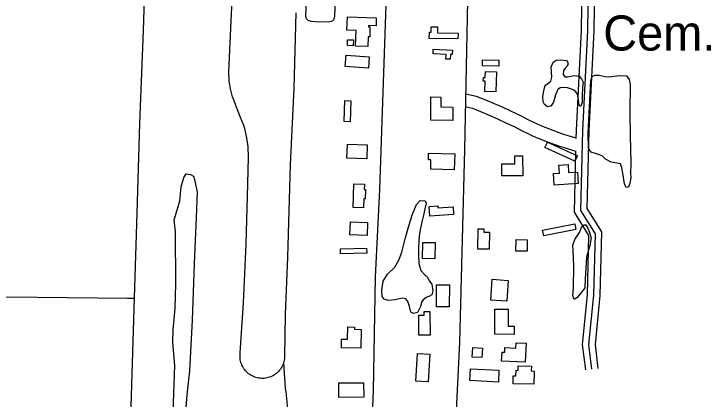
# Model space of a CAD drawing. Extents: x 3508733 to 3546731, y 546897 to 572481.
# Drawn here: x 3529654 to 3531303, y 560283 to 561193 of the extents above; entities that cross this region are included whole.
import ezdxf

# ---------------------------------------------------------------- set-up
doc = ezdxf.new("R2010")
doc.units = 0
for name, color, linetype in [('V-BLDG-OTLN', 7, 'Continuous'), ('V-DTCH-CNTR', 7, 'Continuous'), ('V-ROAD-CNTR', 7, 'Continuous'), ('V-SITE-OTLN-IDEN', 7, 'Continuous'), ('V-SITE-VEGE', 7, 'Continuous'), ('V-TOPO-SHOR', 7, 'Continuous')]:
    doc.layers.add(name, color=color, linetype=linetype)

msp = doc.modelspace()

# ---------------------------------------------------------------- linework, layer by layer
at = {"layer": 'V-BLDG-OTLN'}
for points in [[(3530462.6, 561117.3), (3530463.7, 561154.2), (3530442, 561154.9), (3530443, 561186.2), (3530511.4, 561184.1), (3530510.8, 561165.2), (3530493.2, 561165.7), (3530493.1, 561162.6), (3530496.5, 561162.5), (3530495.8, 561139.4), (3530492.4, 561139.5), (3530491.7, 561116.3)], [(3530704.6, 561134.1), (3530636.7, 561135.5), (3530637.1, 561150), (3530641.2, 561149.9), (3530641.5, 561162.8), (3530656.4, 561162.5), (3530656.1, 561148.6), (3530704.9, 561147.6)], [(3530443.1, 561118.3), (3530443.5, 561132.4), (3530457.4, 561132), (3530457, 561117.9)], [(3530492.9, 561065.4), (3530438.1, 561069.3), (3530440, 561096), (3530494.8, 561092.1)], [(3530646.2, 561110.1), (3530691.9, 561107.7), (3530691.3, 561097.1), (3530686.8, 561097.3), (3530686.2, 561086.1), (3530675.8, 561086.6), (3530676.4, 561097.3), (3530645.7, 561098.9)], [(3530763, 561084.7), (3530801.3, 561083.9), (3530801, 561069.8), (3530762.7, 561070.6)], [(3530768.5, 561010.1), (3530769.2, 561034.3), (3530764.4, 561034.4), (3530764.7, 561042.9), (3530769.2, 561042.8), (3530769.6, 561057), (3530795.6, 561056.3), (3530794.4, 561009.4)], [(3530664, 560973.3), (3530692.5, 560973), (3530692.1, 560941.4), (3530640.2, 560942), (3530640.8, 560997), (3530664.2, 560996.7)], [(3530435.4, 560938.9), (3530437.4, 560988.4), (3530451.5, 560987.8), (3530449.5, 560938.3)], [(3530489, 560850.7), (3530442, 560852.4), (3530443.3, 560885.3), (3530490.2, 560883.6)], [(3530916.3, 560890.4), (3530987, 560858.1), (3530981, 560844.9), (3530910.3, 560877.3)], [(3530696, 560825.1), (3530640.2, 560826.5), (3530640.8, 560848.3), (3530634.9, 560848.5), (3530635.3, 560864.4), (3530696.9, 560862.9)], [(3530857.5, 560857.8), (3530857.8, 560810.6), (3530808.3, 560810.3), (3530808.1, 560838.7), (3530839.4, 560838.9), (3530839.3, 560857.7)], [(3530965, 560837.6), (3530966.3, 560818.1), (3530987.1, 560819.5), (3530989, 560792.2), (3530932.2, 560788.2), (3530930.3, 560816), (3530944.8, 560817.1), (3530943.5, 560836.1)], [(3530456.4, 560735.4), (3530458, 560791.3), (3530483.3, 560790.6), (3530483, 560778.3), (3530486, 560778.2), (3530485.4, 560756.3), (3530482.1, 560756.4), (3530481.5, 560734.7)], [(3530657.3, 560735), (3530693.2, 560737.4), (3530694.4, 560719), (3530638.1, 560715.3), (3530636.5, 560738.2), (3530657, 560739.6)], [(3530489.7, 560669.5), (3530448.9, 560671.2), (3530450.1, 560701.6), (3530490.9, 560699.9)], [(3530779.6, 560677.2), (3530778.8, 560637), (3530751.8, 560637.5), (3530752.8, 560685.6), (3530766, 560685.4), (3530765.9, 560677.5)], [(3530983.7, 560683.3), (3530907.5, 560668.5), (3530904.8, 560682.2), (3530981, 560697)], [(3530650.6, 560652.7), (3530650.2, 560614.5), (3530620.9, 560614.8), (3530621.3, 560653)], [(3530842.2, 560659.8), (3530868.7, 560659.5), (3530868.5, 560632.2), (3530841.9, 560632.5)], [(3530489, 560627.7), (3530427, 560625.8), (3530426.6, 560637.6), (3530488.6, 560639.5)], [(3530684.3, 560552.5), (3530683.8, 560500.6), (3530653.7, 560500.9), (3530654.2, 560552.8)], [(3530820.1, 560514.1), (3530782.6, 560516.4), (3530785.7, 560565.9), (3530823.1, 560563.5)], [(3530638, 560489.8), (3530638.6, 560434), (3530612.2, 560433.7), (3530611.7, 560481), (3530624.7, 560481.2), (3530624.6, 560489.6)], [(3530791.6, 560435.9), (3530791.8, 560495.6), (3530823.7, 560495.5), (3530823.6, 560455.1), (3530837.4, 560455), (3530837.3, 560435.8)], [(3530475.9, 560447.5), (3530475.2, 560403.1), (3530429, 560403.8), (3530429.3, 560424.5), (3530443.5, 560424.2), (3530444, 560453.2), (3530459.9, 560452.9), (3530459.8, 560447.7)], [(3530739.7, 560404.9), (3530762.4, 560403.5), (3530761, 560380.8), (3530738.3, 560382.2)], [(3530865.9, 560414.9), (3530863.9, 560370), (3530807.8, 560372.6), (3530808.8, 560393.7), (3530815.2, 560393.4), (3530815.7, 560404.6), (3530841.5, 560403.4), (3530842.1, 560416)], [(3530637.7, 560388.7), (3530634.4, 560323.6), (3530605.1, 560325.1), (3530608.8, 560390.2)], [(3530800.2, 560323.1), (3530733.1, 560326.5), (3530734.5, 560354.2), (3530801.6, 560350.8)], [(3530847, 560361.6), (3530878.2, 560360.9), (3530877.9, 560349.3), (3530884.8, 560349.1), (3530884.1, 560317.8), (3530835.1, 560318.9), (3530835.6, 560337.6), (3530841.7, 560337.4), (3530842, 560350.8), (3530846.7, 560350.7)], [(3530422.6, 560321.5), (3530481.5, 560321.6), (3530481.6, 560287), (3530422.7, 560286.8)]]:
    msp.add_lwpolyline(points, close=True, dxfattribs=at)
at = {"layer": 'V-DTCH-CNTR'}
msp.add_line((3529922.8, 560521.1), (3529939.3, 560521.7), dxfattribs=at)
for points in [[(3529899.3, 559066.7), (3529908, 559319.9), (3529912.3, 559525.3), (3529918.8, 559751), (3529925.7, 560006.5), (3529931.1, 560239.5), (3529939.3, 560521.8), (3529945.6, 560722.2), (3529952.3, 560934.1), (3529960.7, 561154.4), (3529967.3, 561353.3)], [(3528884.3, 560540.5), (3528971.3, 560540), (3529130.4, 560535.7), (3529306.7, 560530), (3529515.2, 560524.5), (3529709.2, 560523.6), (3529922.8, 560521.1)], [(3530292.1, 560368.4), (3530296, 560307.9), (3530297.4, 560300.1), (3530298.5, 560292.2), (3530299.4, 560284.3), (3530300, 560276.4), (3530300.4, 560268.5), (3530300.6, 560260.6), (3530300.6, 560252.7), (3530300.4, 560244.7), (3530297.7, 560127.7), (3530292.7, 559903.1), (3530283.6, 559645.7), (3530279.3, 559451), (3530269.5, 559164.5)]]:
    msp.add_lwpolyline(points, dxfattribs=at)
at = {"layer": 'V-ROAD-CNTR'}
for points in [[(3530559.4, 561985.5), (3530547.6, 561792.3), (3530535.1, 561388.4), (3530534, 561215.2), (3530518.9, 560778.5), (3530508.5, 560571.1), (3530504.1, 560303.2), (3530492.2, 560018.4), (3530481.7, 559698), (3530473.9, 559467.1), (3530461.8, 559158.8), (3530445.6, 558873.6)], [(3530757.4, 561959.2), (3530739.3, 561519.7), (3530728.1, 561264.8), (3530719.9, 560873.1), (3530708.5, 560417.6), (3530693.2, 560110.3), (3530682.3, 559812.2), (3530671.6, 559664.4), (3530658.8, 559202.3), (3530646.6, 558789.6)], [(3531013.8, 561941.6), (3531013.5, 561668), (3531000, 561433.7), (3530995.8, 561154.1), (3530984.3, 560918.8), (3530983.8, 560899.1)], [(3531028.8, 561941.6), (3531028.5, 561667.5), (3531015, 561433.1), (3531010.8, 561153.6), (3530999.3, 560918.3), (3530994.3, 560729), (3531028.8, 560673.8), (3531025.1, 560528.7), (3531013.8, 560411.7), (3531020.9, 560353.5)], [(3531043.8, 561941.6), (3531043.5, 561667.1), (3531030, 561432.6), (3531025.7, 561153.1), (3531014.2, 560917.7), (3531009.4, 560733.1), (3531043.9, 560677.9), (3531040.1, 560527.8), (3531028.9, 560411.9), (3531035.8, 560355.3)], [(3530207.2, 560885.5), (3530206.2, 560893), (3530205.1, 560900.4), (3530203.7, 560907.8), (3530202.1, 560915.2), (3530200.3, 560922.5), (3530198.2, 560929.8), (3530190.6, 560948.3), (3530183.1, 560966.9), (3530175.9, 560985.5), (3530173.6, 560991.5), (3530171.5, 560997.6), (3530169.7, 561003.8), (3530168, 561010), (3530166.6, 561016.3), (3530165.4, 561022.7), (3530164.4, 561029), (3530163.7, 561035.4), (3530163.1, 561041.9), (3530162.8, 561048.3), (3530162.7, 561054.7), (3530162.8, 561061.2), (3530163.2, 561067.6), (3530163.7, 561074.1), (3530171.2, 561245.4)], [(3530321.1, 561195.6), (3530316.6, 561017.9), (3530307.5, 560836.5), (3530301.5, 560617.9)], [(3530723.3, 561004.2), (3530747.8, 560999), (3530769.6, 560990.1), (3530790, 560981.4), (3530810.4, 560972.5), (3530830.7, 560963.4), (3530851.2, 560953.9), (3530861.6, 560948.4), (3530871.5, 560943.3), (3530881.6, 560938.3), (3530891.7, 560933.6), (3530901.9, 560929.1), (3530912.2, 560924.7), (3530922.6, 560920.6), (3530933, 560916.6), (3530943.6, 560912.8), (3530954.2, 560909.2), (3530964.9, 560905.8), (3530983.8, 560900)], [(3530724.7, 560973.3), (3530739, 560970.3), (3530758, 560962.4), (3530778.2, 560953.8), (3530798.2, 560945), (3530818.2, 560936.1), (3530837.8, 560927.1), (3530847.6, 560921.8), (3530858.1, 560916.4), (3530868.6, 560911.3), (3530879.2, 560906.3), (3530890, 560901.5), (3530900.8, 560897), (3530911.7, 560892.6), (3530922.7, 560888.4), (3530933.7, 560884.5), (3530944.8, 560880.7), (3530955.9, 560877.2), (3530983, 560868.8)], [(3530301.5, 560617.9), (3530295.9, 560482.9), (3530294.5, 560384.5), (3530294.4, 560381.3), (3530294.1, 560378), (3530293.6, 560374.8), (3530293, 560371.6), (3530292.1, 560368.4), (3530291, 560365.3), (3530289.7, 560362.3), (3530288.3, 560359.4), (3530286.6, 560356.5), (3530284.8, 560353.8), (3530282.8, 560351.2), (3530280.7, 560348.7), (3530278.4, 560346.3), (3530276, 560344.1), (3530273.4, 560342.1), (3530270.7, 560340.2), (3530267.9, 560338.5), (3530265, 560337), (3530262.1, 560335.6), (3530259, 560334.5), (3530255.9, 560333.5), (3530252.7, 560332.7), (3530249.5, 560332.1), (3530246.2, 560331.8), (3530242.9, 560331.6), (3530239.7, 560331.6), (3530236.4, 560331.9), (3530233.1, 560332.3), (3530229.9, 560332.9), (3530226.8, 560333.8), (3530223.7, 560334.8), (3530220.6, 560336), (3530217.7, 560337.4), (3530214.8, 560339), (3530212, 560340.8), (3530209.4, 560342.7), (3530206.9, 560344.8), (3530204.5, 560347.1), (3530202.3, 560349.5), (3530200.2, 560352), (3530198.2, 560354.6), (3530196.5, 560357.4), (3530194.9, 560360.3), (3530193.5, 560363.2), (3530192.3, 560366.3), (3530191.3, 560369.4), (3530190.4, 560372.6), (3530189.8, 560375.8), (3530189.4, 560379), (3530189.2, 560382.3), (3530189.1, 560385.6), (3530189.3, 560388.9), (3530189.7, 560392.1), (3530197, 560510.3), (3530203.4, 560648.8), (3530207.2, 560791.5), (3530209, 560855.4), (3530208.8, 560863), (3530208.5, 560870.5), (3530208, 560878), (3530207.2, 560885.5)], [(3530983, 560870), (3530979.2, 560724.9), (3531013.7, 560669.7), (3531010.1, 560529.6), (3530998.7, 560411.5), (3531006, 560351.6)]]:
    msp.add_lwpolyline(points, dxfattribs=at)
at = {"layer": 'V-SITE-VEGE'}
for points in [[(3530960.8, 561083.5), (3530962.4, 561082.7), (3530963.9, 561079.9), (3530965, 561074.8), (3530962.3, 561069.4), (3530958.3, 561064.8), (3530954, 561059.3), (3530953.5, 561050), (3530957.3, 561044.5), (3530964, 561044.8), (3530980, 561047.8), (3530991.3, 561046.5), (3530997.1, 561039.8), (3531000.9, 561032.3), (3530999.6, 561020.3), (3530998.6, 560998.8), (3530998.8, 560984), (3530995.2, 560975), (3530992.9, 560975.5), (3530990.6, 560980.5), (3530989.5, 560990.3), (3530987.3, 561003.6), (3530983.1, 561009.5), (3530978.8, 561012.7), (3530973, 561015.8), (3530964.1, 561018.3), (3530955.1, 561019.1), (3530946.5, 561018.8), (3530941, 561015), (3530935.4, 561002.2), (3530931, 560985.1), (3530924.6, 560975), (3530916.4, 560973.9), (3530909.5, 560979.4), (3530906.4, 560985.7), (3530905.7, 560998.2), (3530907.4, 561011.4), (3530910.3, 561021.9), (3530912.7, 561025.8), (3530916.2, 561028.1), (3530924.1, 561034.3), (3530926.5, 561043.6), (3530924.8, 561067.8), (3530929.6, 561079.5), (3530936.7, 561083.7), (3530947.2, 561084.8)], [(3531089.5, 560839.2), (3531066.8, 560843), (3531054, 560850.2), (3531045.8, 560858.1), (3531030.2, 560863.3), (3531020, 560866.2), (3531013.8, 560875.3), (3531012.6, 560911.7), (3531018.6, 561036.3), (3531021.8, 561045.3), (3531028.5, 561048.8), (3531038.7, 561048.7), (3531052.8, 561045.4), (3531063, 561044.9), (3531085.8, 561047.8), (3531103.4, 561046.9), (3531110, 561038.2), (3531112.2, 561025.6), (3531111.5, 560961.3), (3531112.1, 560903.7), (3531113, 560875.8), (3531113.8, 560839), (3531112.8, 560816.6), (3531113.9, 560806), (3531111.4, 560793.1), (3531108.2, 560783.8), (3531102.7, 560783), (3531098.5, 560791.7), (3531094.4, 560817.2), (3531092.6, 560829.4)], [(3530627.2, 560575.7), (3530629.1, 560574.1), (3530631.4, 560571.8), (3530637.2, 560561.2), (3530642.9, 560554.5), (3530645.5, 560538.9), (3530643.1, 560529.1), (3530636, 560525.3), (3530629.7, 560522.6), (3530622.7, 560517.2), (3530619.5, 560513.8), (3530615.9, 560501.7), (3530608.7, 560487.7), (3530599.7, 560485.1), (3530593.1, 560487.9), (3530590.1, 560502), (3530585.9, 560513.7), (3530581.3, 560520), (3530572.4, 560521.3), (3530555.9, 560517.5), (3530539.5, 560515.7), (3530530.2, 560519), (3530525.6, 560525.6), (3530524.2, 560540.1), (3530527.9, 560561.9), (3530537.8, 560578.2), (3530555.6, 560594.4), (3530565.1, 560611.1), (3530571.5, 560630.1), (3530580, 560662), (3530588.5, 560692.4), (3530597, 560720), (3530606.2, 560742.9), (3530615.3, 560752.6), (3530627, 560751.3), (3530629.7, 560745.8), (3530626.4, 560732.6), (3530623.9, 560720.9), (3530619.1, 560701.8), (3530613.3, 560675.4), (3530612, 560657.8), (3530611, 560637.5), (3530611.2, 560621.9), (3530611.8, 560603.6), (3530616.7, 560586.8)], [(3530992.2, 560676.6), (3530993.4, 560680.1), (3530997, 560689.4), (3531003.3, 560694.4), (3531006.8, 560694.4), (3531011.8, 560686.9), (3531015.6, 560676.3), (3531019.4, 560663.8), (3531016.5, 560645.5), (3531008.8, 560617.9), (3531005.9, 560567.2), (3531004.5, 560545.4), (3530995.4, 560533.4), (3530986.4, 560523.3), (3530981.2, 560518.7), (3530978.5, 560519.5), (3530976.7, 560527.3), (3530978, 560546), (3530978.9, 560597.5), (3530976.9, 560633), (3530976.7, 560646.3), (3530980.7, 560659.9)]]:
    msp.add_lwpolyline(points, close=True, dxfattribs=at)
for points in [[(3530035.5, 560497.2), (3530037.5, 560555.4), (3530036.7, 560678.1), (3530033.6, 560706.9), (3530038.5, 560724.7), (3530046.4, 560751.3), (3530050.1, 560784.9), (3530055.8, 560806.7), (3530061.4, 560814.9), (3530072.3, 560814.1), (3530079.2, 560809.9), (3530082.5, 560798.9), (3530087.7, 560772.1), (3530085, 560711.9), (3530080.5, 560602.3), (3530075.7, 560469.4), (3530069.7, 560349.5), (3530062.9, 560292.7), (3530059.7, 560243.4), (3530059.1, 560181.1), (3530057.8, 560054.3), (3530056.5, 559994.7)], [(3530027.4, 560163.6), (3530034.9, 560362.2), (3530029.9, 560417.1), (3530030.9, 560446.5), (3530035.5, 560497.2)]]:
    msp.add_lwpolyline(points, dxfattribs=at)
at = {"layer": 'V-TOPO-SHOR'}
msp.add_lwpolyline([(3530416.8, 561277.8), (3530412.6, 561188.6), (3530411.7, 561183), (3530409.9, 561179.7), (3530406.8, 561176.4), (3530405, 561175.7), (3530401.7, 561174.7), (3530375.7, 561174.2), (3530357.3, 561175.4), (3530350.5, 561177.8), (3530347.7, 561179.9), (3530345.7, 561182.7), (3530345.2, 561184.5), (3530344.5, 561187.3), (3530347.3, 561245.7)], dxfattribs=at)

# ---------------------------------------------------------------- texts
at = {"layer": 'V-SITE-OTLN-IDEN'}
msp.add_text('Cem.', height=83, dxfattribs=at).set_placement((3531048.3, 561106.7))

doc.saveas('drawing.dxf')
